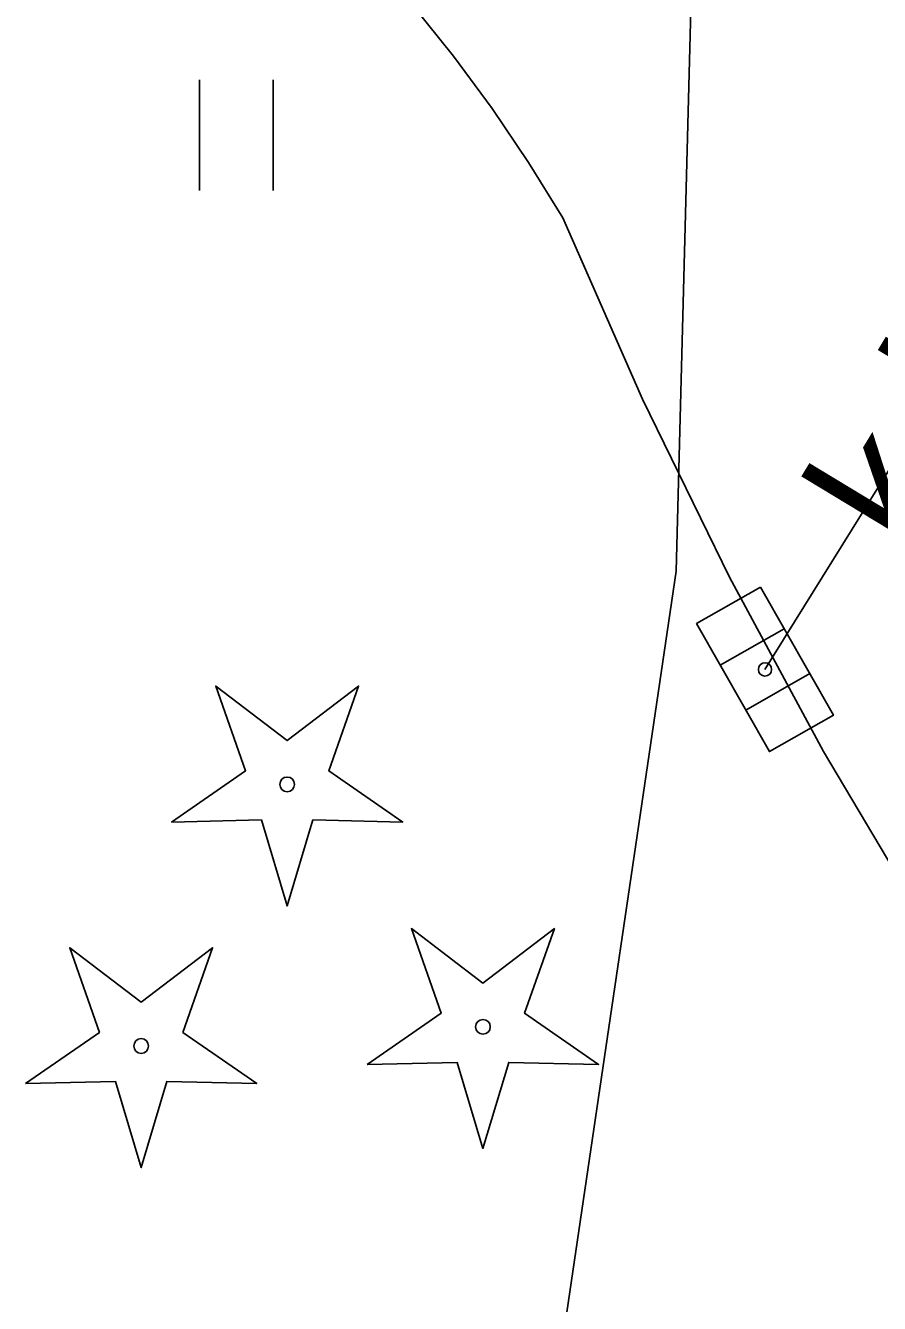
# Model space of a CAD drawing. Extents: x 6434771 to 6436222, y 5663454 to 5664782.
# Drawn here: x 6435388.28 to 6435394.07, y 5663723 to 5663731.68 of the extents above; entities that cross this region are included whole.
import ezdxf

# ---------------------------------------------------------------- set-up
doc = ezdxf.new("R2010")
doc.units = 0
for name, color, linetype in [('Warstwa 10', 7, 'Continuous'), ('Warstwa 12', 7, 'Continuous'), ('Warstwa 14', 7, 'Continuous'), ('Warstwa 4', 7, 'Continuous'), ('Warstwa 5', 7, 'Continuous'), ('Warstwa 6', 7, 'Continuous'), ('Warstwa 7', 7, 'Continuous'), ('Warstwa 9', 7, 'Continuous')]:
    doc.layers.add(name, color=color, linetype=linetype)

msp = doc.modelspace()

# ---------------------------------------------------------------- linework, layer by layer
at = {"layer": 'Warstwa 10'}
for points in [[(6435389.2662, 5663726.271), (6435389.7678, 5663726.618), (6435389.5659, 5663727.1936), (6435390.051, 5663726.8237), (6435390.5361, 5663727.1936), (6435390.3342, 5663726.618), (6435390.8358, 5663726.271), (6435390.226, 5663726.2851), (6435390.051, 5663725.7008), (6435389.876, 5663726.2851)], [(6435390.5952, 5663724.625), (6435391.0968, 5663724.972), (6435390.8949, 5663725.5476), (6435391.38, 5663725.1777), (6435391.8651, 5663725.5476), (6435391.6632, 5663724.972), (6435392.1648, 5663724.625), (6435391.555, 5663724.6391), (6435391.38, 5663724.0548), (6435391.205, 5663724.6391)], [(6435388.2752, 5663724.495), (6435388.7768, 5663724.842), (6435388.5749, 5663725.4176), (6435389.06, 5663725.0477), (6435389.5451, 5663725.4176), (6435389.3432, 5663724.842), (6435389.8448, 5663724.495), (6435389.235, 5663724.5091), (6435389.06, 5663723.9248), (6435388.885, 5663724.5091)]]:
    msp.add_lwpolyline(points, close=True, dxfattribs=at)
for centre in [(6435390.051, 5663726.526), (6435391.38, 5663724.88), (6435389.06, 5663724.75)]:
    msp.add_circle(centre, 0.05, dxfattribs=at)
at = {"layer": 'Warstwa 12'}
msp.add_lwpolyline([(6435392.864, 5663734.653), (6435392.693, 5663727.974), (6435391.898, 5663722.594), (6435398.352, 5663722.056), (6435415.83, 5663718.424), (6435421.057, 5663715.631), (6435434.822, 5663707.675), (6435437.774, 5663704.449), (6435454.6, 5663694.085), (6435458.833, 5663692.634), (6435461.216, 5663692.845), (6435462.831, 5663694.076), (6435464.328, 5663696.298), (6435465.146, 5663698.628), (6435464.996, 5663701.93), (6435463.612, 5663704.877), (6435455.399, 5663713.817)], dxfattribs=at)
at = {"layer": 'Warstwa 14'}
msp.add_circle((6435393.295, 5663727.307), 0.045, dxfattribs=at)
at = {"layer": 'Warstwa 4'}
for p, q in [((6435393.4259, 5663727.5827), (6435392.9912, 5663727.3356)), ((6435393.5988, 5663727.2784), (6435393.1641, 5663727.0313))]:
    msp.add_line(p, q, dxfattribs=at)
msp.add_lwpolyline([(6435393.2652, 5663727.8652), (6435393.7594, 5663726.9959), (6435393.3248, 5663726.7488), (6435392.8306, 5663727.6181)], close=True, dxfattribs=at)
at = {"layer": 'Warstwa 5'}
for p, q in [((6435390.903, 5663731.817), (6435391.18, 5663731.472)), ((6435391.18, 5663731.472), (6435391.442, 5663731.116)), ((6435389.457, 5663730.56), (6435389.457, 5663731.31)), ((6435389.957, 5663730.56), (6435389.957, 5663731.31)), ((6435391.442, 5663731.116), (6435391.69, 5663730.75)), ((6435391.69, 5663730.75), (6435391.922, 5663730.374)), ((6435391.922, 5663730.374), (6435392.463, 5663729.142)), ((6435392.463, 5663729.142), (6435393.053, 5663727.933)), ((6435393.053, 5663727.933), (6435393.692, 5663726.749)), ((6435393.692, 5663726.749), (6435394.379, 5663725.592))]:
    msp.add_line(p, q, dxfattribs=at)
at = {"layer": 'Warstwa 6'}
msp.add_circle((6435393.295, 5663727.307), 0.045, dxfattribs=at)
at = {"layer": 'Warstwa 7'}
msp.add_lwpolyline([(6435395.59, 5663730.999), (6435393.295, 5663727.307)], dxfattribs=at)
at = {"layer": 'Warstwa 9'}
for p, q in [((6435390.903, 5663731.817), (6435391.18, 5663731.472)), ((6435391.18, 5663731.472), (6435391.442, 5663731.116)), ((6435391.442, 5663731.116), (6435391.69, 5663730.75)), ((6435391.69, 5663730.75), (6435391.922, 5663730.374)), ((6435391.922, 5663730.374), (6435392.463, 5663729.142)), ((6435392.463, 5663729.142), (6435393.053, 5663727.933)), ((6435393.053, 5663727.933), (6435393.692, 5663726.749)), ((6435393.692, 5663726.749), (6435394.379, 5663725.592))]:
    msp.add_line(p, q, dxfattribs=at)

# ---------------------------------------------------------------- texts
at = {"layer": 'Warstwa 7'}
msp.add_text('kd160', height=0.9, rotation=58.83131, dxfattribs=at).set_placement((6435394.3108, 5663728.0577))

doc.saveas('drawing.dxf')
